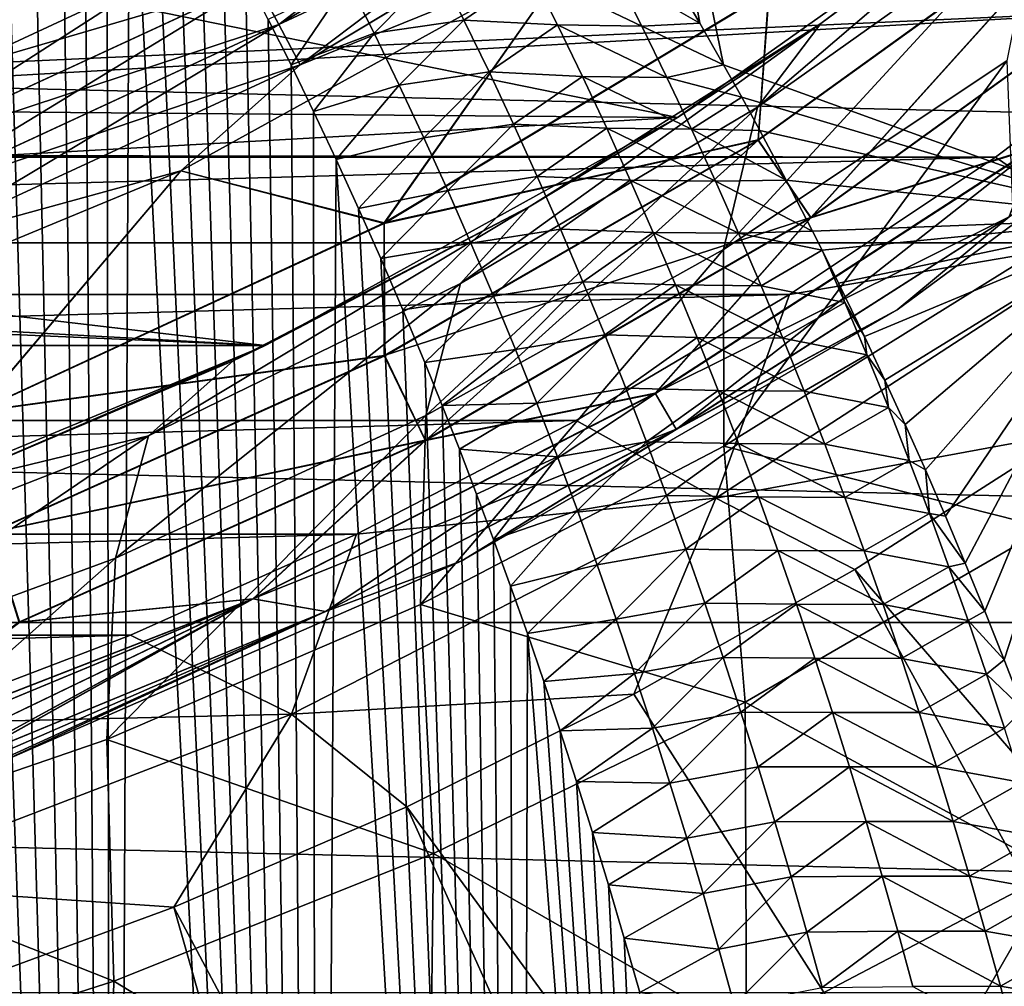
# Model space of a CAD drawing. Header units: metres. Extents: x -109 to 109, y -315 to 32.
# Tile 339 of 384: x 82.13 to 85.65, y -15.8 to -12.35. Entities that reach past the tile are written whole.
import ezdxf

# ---------------------------------------------------------------- set-up
doc = ezdxf.new("R2010")
doc.units = ezdxf.units.M
doc.layers.add('solid_K244242000C74_AAA', color=7, linetype='CONTINUOUS')

msp = doc.modelspace()

# ---------------------------------------------------------------- linework, layer by layer
at = {"layer": 'solid_K244242000C74_AAA'}
for points in [[(86.159142, -13.059424, 53.583256), (85.919197, -10.604693, 47.0387), (84.118538, -9.932871, 47.509117)], [(84.64444, -12.511945, 53.950047), (86.159142, -13.059424, 53.583256), (84.118538, -9.932871, 47.509117)], [(84.559769, -12.363712, 53.666416), (84.64444, -12.511945, 53.950047), (84.118538, -9.932871, 47.509117)], [(84.47464, -12.218494, 53.387901), (84.559769, -12.363712, 53.666416), (84.118538, -9.932871, 47.509117)], [(81.726303, -25.025198, 72.323257), (82.462288, -24.702486, 72.268303), (81.829086, -10.397552, 49.856537)], [(82.462288, -24.702486, 72.268303), (81.941139, -10.552085, 50.159004), (81.829086, -10.397552, 49.856537)], [(82.462288, -24.702486, 72.268303), (82.053001, -10.71197, 50.471073), (81.941139, -10.552085, 50.159004)], [(82.462288, -24.702486, 72.268303), (82.164726, -10.876946, 50.792385), (82.053001, -10.71197, 50.471073)], [(82.462288, -24.702486, 72.268303), (82.276291, -11.047053, 51.122986), (82.164726, -10.876946, 50.792385)], [(82.462288, -24.702486, 72.268303), (82.359779, -11.178288, 51.37743), (82.276291, -11.047053, 51.122986)], [(82.462288, -24.702486, 72.268303), (82.443062, -11.312881, 51.637753), (82.359779, -11.178288, 51.37743)], [(82.462288, -24.702486, 72.268303), (82.526131, -11.450831, 51.903946), (82.443062, -11.312881, 51.637753)], [(82.462288, -24.702486, 72.268303), (83.19355, -24.333359, 72.204231), (82.526131, -11.450831, 51.903946)], [(83.19355, -24.333359, 72.204231), (82.60907, -11.591851, 52.175621), (82.526131, -11.450831, 51.903946)], [(82.97596, -12.214954, -47.983723), (84.258667, -11.443175, -47.983723), (83.057472, -12.368704, -47.935352)], [(84.258667, -11.443175, -47.983723), (84.356323, -11.587211, -47.935352), (83.057472, -12.368704, -47.935352)], [(83.19355, -24.333359, 72.204231), (82.691811, -11.736156, 52.453064), (82.60907, -11.591851, 52.175621)], [(83.057312, -12.368405, -30.064522), (84.356133, -11.58693, -30.064522), (82.975792, -12.214641, -30.016214)], [(84.447334, -11.721437, -30.143347), (84.356133, -11.58693, -30.064522), (83.057312, -12.368405, -30.064522)], [(83.057472, -12.368704, -47.935352), (84.356323, -11.587211, -47.935352), (83.133575, -12.512258, -47.856464)], [(84.356323, -11.587211, -47.935352), (84.447502, -11.721694, -47.856464), (83.133575, -12.512258, -47.856464)], [(84.765251, -12.662871, -9.082173), (84.991219, -12.365242, -11.722166), (86.007179, -11.602308, -10.998923)], [(84.765251, -12.662871, -9.082173), (86.007179, -11.602308, -10.998923), (85.764557, -11.95338, -8.363598)], [(86.007179, -11.602308, -10.998923), (84.991219, -12.365242, -11.722166), (85.852501, -11.727337, -27.5)], [(81.736443, -12.13923, -27.5), (85.852501, -11.727337, -27.5), (84.480644, -12.700734, -27.5)], [(83.13343, -12.511984, -30.143347), (84.447334, -11.721437, -30.143347), (83.057312, -12.368405, -30.064522)], [(84.111885, -12.114244, -30.25), (84.447334, -11.721437, -30.143347), (83.13343, -12.511984, -30.143347)], [(83.133575, -12.512258, -47.856464), (84.447502, -11.721694, -47.856464), (84.111885, -12.114244, -47.75)], [(84.991219, -12.365242, -11.722166), (84.480644, -12.700734, -27.5), (85.852501, -11.727337, -27.5)], [(47.117771, -11.762788, -83.82), (105.882225, -11.762788, -83.82), (105.289085, -13.147866, -83.82)], [(47.117771, -11.762788, -83.82), (105.289085, -13.147866, -83.82), (47.710915, -13.147866, -83.82)], [(83.19355, -24.333359, 72.204231), (82.774277, -11.883986, 52.736595), (82.691811, -11.736156, 52.453064)], [(83.19355, -24.333359, 72.204231), (82.8564, -12.03558, 53.026524), (82.774277, -11.883986, 52.736595)], [(84.806961, -12.251853, -47.246708), (86.015648, -11.881558, -46.678066), (84.767654, -12.781425, -46.678066)], [(84.95623, -13.058961, -46.055901), (84.767654, -12.781425, -46.678066), (86.015648, -11.881558, -46.678066)], [(84.767815, -12.779519, -31.31955), (86.017433, -11.878189, -31.31955), (84.805931, -12.250334, -30.751143)], [(84.956238, -13.057567, -31.941523), (86.017433, -11.878189, -31.31955), (84.767815, -12.779519, -31.31955)], [(84.95623, -13.058961, -46.055901), (86.015648, -11.881558, -46.678066), (86.243111, -12.12914, -46.055901)], [(86.244179, -12.126789, -31.941523), (86.017433, -11.878189, -31.31955), (84.956238, -13.057567, -31.941523)], [(85.764557, -11.95338, -8.363598), (85.65583, -12.497604, -5.756857), (84.644783, -13.170914, -6.476429)], [(84.765251, -12.662871, -9.082173), (85.764557, -11.95338, -8.363598), (84.644783, -13.170914, -6.476429)], [(83.19355, -24.333359, 72.204231), (82.938171, -12.190987, 53.322914), (82.8564, -12.03558, 53.026524)], [(82.707657, -12.890332, -47.75), (84.111885, -12.114244, -47.75), (83.433609, -13.078173, -47.246708)], [(83.133575, -12.512258, -47.856464), (84.111885, -12.114244, -47.75), (82.707657, -12.890332, -47.75)], [(82.707657, -12.890332, -30.25), (84.111885, -12.114244, -30.25), (83.13343, -12.511984, -30.143347)], [(83.432747, -13.07655, -30.751143), (84.111885, -12.114244, -30.25), (82.707657, -12.890332, -30.25)], [(84.805931, -12.250334, -30.751143), (84.111885, -12.114244, -30.25), (83.432747, -13.07655, -30.751143)], [(84.111885, -12.114244, -47.75), (84.806961, -12.251853, -47.246708), (83.433609, -13.078173, -47.246708)], [(80.291229, -12.665177, -27.5), (81.736443, -12.13923, -27.5), (84.480644, -12.700734, -27.5)], [(81.736267, -12.139297, -30), (80.291504, -12.665147, -30), (82.625389, -12.193693, -30)], [(84.95623, -13.058961, -46.055901), (86.243111, -12.12914, -46.055901), (85.753693, -12.809241, -45.392651)], [(86.244179, -12.126789, -31.941523), (84.956238, -13.057567, -31.941523), (85.754227, -12.807887, -32.604633)], [(83.19355, -24.333359, 72.204231), (83.019707, -12.349838, 53.625278), (82.938171, -12.190987, 53.322914)], [(83.625496, -12.167584, 53.579319), (83.304222, -12.21341, 53.568275), (83.397095, -12.398945, 53.924007)], [(83.717957, -12.352227, 53.936779), (83.625496, -12.167584, 53.579319), (83.397095, -12.398945, 53.924007)], [(83.959763, -12.185793, 53.605553), (83.625496, -12.167584, 53.579319), (83.717957, -12.352227, 53.936779)], [(84.05159, -12.369191, 53.963886), (83.959763, -12.185793, 53.605553), (83.717957, -12.352227, 53.936779)], [(84.352501, -12.373743, 53.856804), (83.959763, -12.185793, 53.605553), (84.05159, -12.369191, 53.963886)], [(84.352501, -12.373743, 53.856804), (84.259682, -12.190763, 53.495632), (83.959763, -12.185793, 53.605553)], [(84.259682, -12.190763, 53.495632), (84.559769, -12.363712, 53.666416), (84.47464, -12.218494, 53.387901)], [(84.352501, -12.373743, 53.856804), (84.559769, -12.363712, 53.666416), (84.259682, -12.190763, 53.495632)], [(82.625389, -12.193693, -48), (81.905838, -12.529281, -48), (70.374611, -12.193693, -48)], [(80.291504, -12.665147, -30), (81.905838, -12.529281, -30), (82.625389, -12.193693, -30)], [(81.617195, -12.843194, -30.016214), (82.975792, -12.214641, -30.016214), (81.905838, -12.529281, -30)], [(83.057312, -12.368405, -30.064522), (82.975792, -12.214641, -30.016214), (81.617195, -12.843194, -30.016214)], [(81.617325, -12.843524, -47.983723), (81.905838, -12.529281, -48), (82.625389, -12.193693, -48)], [(81.617325, -12.843524, -47.983723), (82.625389, -12.193693, -48), (82.97596, -12.214954, -47.983723)], [(81.617325, -12.843524, -47.983723), (82.97596, -12.214954, -47.983723), (81.68174, -13.005185, -47.935352)], [(82.97596, -12.214954, -47.983723), (83.057472, -12.368704, -47.935352), (81.68174, -13.005185, -47.935352)], [(82.975792, -12.214641, -30.016214), (82.625389, -12.193693, -30), (81.905838, -12.529281, -30)], [(83.304222, -12.21341, 53.568275), (83.019707, -12.349838, 53.625278), (83.100922, -12.512368, 53.933914)], [(83.397095, -12.398945, 53.924007), (83.304222, -12.21341, 53.568275), (83.100922, -12.512368, 53.933914)], [(84.767815, -12.779519, -31.31955), (84.805931, -12.250334, -30.751143), (83.432747, -13.07655, -30.751143)], [(83.433609, -13.078173, -47.246708), (84.806961, -12.251853, -47.246708), (84.767654, -12.781425, -46.678066)], [(77.247017, -12.828264, -73.120003), (85.614479, -12.841818, -73.120003), (86.320465, -12.310368, -73.120003)], [(78.731239, -12.654784, -73.120003), (77.247017, -12.828264, -73.120003), (86.320465, -12.310368, -73.120003)], [(80.185463, -12.310127, -73.120003), (78.731239, -12.654784, -73.120003), (86.320465, -12.310368, -73.120003)], [(85.663925, -13.055347, -44.701569), (86.706497, -12.321825, -44), (85.263802, -13.3864, -44)], [(85.263802, -13.3864, -34), (85.263802, -13.3864, -44), (86.706497, -12.321825, -44)], [(85.263802, -13.3864, -34), (86.706497, -12.321825, -44), (86.706497, -12.321825, -34)], [(85.664101, -13.054739, -33.295631), (85.263802, -13.3864, -34), (86.706497, -12.321825, -34)], [(86.041992, -13.133426, -73.162537), (86.320465, -12.310368, -73.120003), (85.614479, -12.841818, -73.120003)], [(81.681618, -13.004871, -30.064522), (83.057312, -12.368405, -30.064522), (81.617195, -12.843194, -30.016214)], [(83.13343, -12.511984, -30.143347), (83.057312, -12.368405, -30.064522), (81.681618, -13.004871, -30.064522)], [(83.19355, -24.333359, 72.204231), (83.100922, -12.512368, 53.933914), (83.019707, -12.349838, 53.625278)], [(83.717957, -12.352227, 53.936779), (83.397095, -12.398945, 53.924007), (83.487343, -12.585277, 54.28006)], [(83.807793, -12.53767, 54.294472), (83.717957, -12.352227, 53.936779), (83.487343, -12.585277, 54.28006)], [(83.705849, -13.292449, -9.723192), (83.950256, -13.018973, -12.342154), (84.991219, -12.365242, -11.722166)], [(83.705849, -13.292449, -9.723192), (84.991219, -12.365242, -11.722166), (84.765251, -12.662871, -9.082173)], [(84.05159, -12.369191, 53.963886), (83.717957, -12.352227, 53.936779), (83.807793, -12.53767, 54.294472)], [(84.991219, -12.365242, -11.722166), (83.950256, -13.018973, -12.342154), (84.480644, -12.700734, -27.5)], [(84.352501, -12.373743, 53.856804), (84.64444, -12.511945, 53.950047), (84.559769, -12.363712, 53.666416)], [(81.68174, -13.005185, -47.935352), (83.057472, -12.368704, -47.935352), (81.741882, -13.156126, -47.856464)], [(83.057472, -12.368704, -47.935352), (83.133575, -12.512258, -47.856464), (81.741882, -13.156126, -47.856464)], [(83.397095, -12.398945, 53.924007), (83.100922, -12.512368, 53.933914), (83.181717, -12.67886, 54.249184)], [(83.487343, -12.585277, 54.28006), (83.397095, -12.398945, 53.924007), (83.181717, -12.67886, 54.249184)], [(84.140793, -12.553391, 54.322372), (84.05159, -12.369191, 53.963886), (83.807793, -12.53767, 54.294472)], [(84.44265, -12.557535, 54.218067), (84.05159, -12.369191, 53.963886), (84.140793, -12.553391, 54.322372)], [(84.44265, -12.557535, 54.218067), (84.352501, -12.373743, 53.856804), (84.05159, -12.369191, 53.963886)], [(84.44265, -12.557535, 54.218067), (84.64444, -12.511945, 53.950047), (84.352501, -12.373743, 53.856804)], [(84.644783, -13.170914, -6.476429), (85.65583, -12.497604, -5.756857), (84.645248, -13.873566, -3.921246)], [(85.65583, -12.497604, -5.756857), (85.683403, -13.226967, -3.203472), (84.645248, -13.873566, -3.921246)], [(81.741768, -13.155839, -30.143347), (83.13343, -12.511984, -30.143347), (81.681618, -13.004871, -30.064522)], [(82.707657, -12.890332, -30.25), (83.13343, -12.511984, -30.143347), (81.741768, -13.155839, -30.143347)], [(81.741882, -13.156126, -47.856464), (83.133575, -12.512258, -47.856464), (82.707657, -12.890332, -47.75)], [(83.19355, -24.333359, 72.204231), (83.181717, -12.67886, 54.249184), (83.100922, -12.512368, 53.933914)], [(83.807793, -12.53767, 54.294472), (83.487343, -12.585277, 54.28006), (83.575058, -12.772397, 54.636398)], [(83.895088, -12.723905, 54.652374), (83.807793, -12.53767, 54.294472), (83.575058, -12.772397, 54.636398)], [(84.140793, -12.553391, 54.322372), (83.807793, -12.53767, 54.294472), (83.895088, -12.723905, 54.652374)], [(84.44265, -12.557535, 54.218067), (84.709251, -12.628136, 54.171921), (84.64444, -12.511945, 53.950047)], [(84.709251, -12.628136, 54.171921), (86.159142, -13.059424, 53.583256), (84.64444, -12.511945, 53.950047)], [(84.22747, -12.738381, 54.680988), (84.140793, -12.553391, 54.322372), (83.895088, -12.723905, 54.652374)], [(84.530212, -12.742133, 54.579395), (84.140793, -12.553391, 54.322372), (84.22747, -12.738381, 54.680988)], [(84.530212, -12.742133, 54.579395), (84.44265, -12.557535, 54.218067), (84.140793, -12.553391, 54.322372)], [(84.530212, -12.742133, 54.579395), (84.709251, -12.628136, 54.171921), (84.44265, -12.557535, 54.218067)], [(83.487343, -12.585277, 54.28006), (83.181717, -12.67886, 54.249184), (83.262009, -12.849599, 54.571438)], [(83.575058, -12.772397, 54.636398), (83.487343, -12.585277, 54.28006), (83.262009, -12.849599, 54.571438)], [(84.530212, -12.742133, 54.579395), (84.77375, -12.746245, 54.397079), (84.709251, -12.628136, 54.171921)], [(84.709251, -12.628136, 54.171921), (84.77375, -12.746245, 54.397079), (86.159142, -13.059424, 53.583256)], [(78.79586, -13.019633, -27.5), (80.291229, -12.665177, -27.5), (84.480644, -12.700734, -27.5)], [(83.19355, -24.333359, 72.204231), (83.262009, -12.849599, 54.571438), (83.181717, -12.67886, 54.249184)], [(84.765251, -12.662871, -9.082173), (84.644783, -13.170914, -6.476429), (83.582138, -13.76423, -7.117917)], [(83.705849, -13.292449, -9.723192), (84.765251, -12.662871, -9.082173), (83.582138, -13.76423, -7.117917)], [(78.79586, -13.019633, -27.5), (84.480644, -12.700734, -27.5), (83.008316, -13.514469, -27.5)], [(83.950256, -13.018973, -12.342154), (83.008316, -13.514469, -27.5), (84.480644, -12.700734, -27.5)], [(83.895088, -12.723905, 54.652374), (83.575058, -12.772397, 54.636398), (83.660316, -12.960294, 54.992992)], [(83.979912, -12.910922, 55.010448), (83.895088, -12.723905, 54.652374), (83.660316, -12.960294, 54.992992)], [(84.22747, -12.738381, 54.680988), (83.895088, -12.723905, 54.652374), (83.979912, -12.910922, 55.010448)], [(84.311684, -12.924158, 55.039703), (84.22747, -12.738381, 54.680988), (83.979912, -12.910922, 55.010448)], [(84.61528, -12.92753, 54.940765), (84.22747, -12.738381, 54.680988), (84.311684, -12.924158, 55.039703)], [(84.61528, -12.92753, 54.940765), (84.530212, -12.742133, 54.579395), (84.22747, -12.738381, 54.680988)], [(84.530212, -12.742133, 54.579395), (84.868248, -12.924038, 54.735321), (84.77375, -12.746245, 54.397079)], [(84.61528, -12.92753, 54.940765), (84.868248, -12.924038, 54.735321), (84.530212, -12.742133, 54.579395)], [(84.77375, -12.746245, 54.397079), (84.868248, -12.924038, 54.735321), (86.159142, -13.059424, 53.583256)], [(83.575058, -12.772397, 54.636398), (83.262009, -12.849599, 54.571438), (83.341751, -13.024694, 54.900822)], [(83.660316, -12.960294, 54.992992), (83.575058, -12.772397, 54.636398), (83.341751, -13.024694, 54.900822)], [(83.433479, -13.549898, -31.31955), (84.767815, -12.779519, -31.31955), (83.432747, -13.07655, -30.751143)], [(84.956238, -13.057567, -31.941523), (84.767815, -12.779519, -31.31955), (83.433479, -13.549898, -31.31955)], [(83.433609, -13.078173, -47.246708), (84.767654, -12.781425, -46.678066), (83.435204, -13.550715, -46.678066)], [(83.581284, -13.852786, -46.055901), (83.435204, -13.550715, -46.678066), (84.767654, -12.781425, -46.678066)], [(83.581284, -13.852786, -46.055901), (84.767654, -12.781425, -46.678066), (84.95623, -13.058961, -46.055901)], [(85.754227, -12.807887, -32.604633), (84.400673, -13.68437, -32.604633), (85.664101, -13.054739, -33.295631)], [(84.956238, -13.057567, -31.941523), (84.400673, -13.68437, -32.604633), (85.754227, -12.807887, -32.604633)], [(84.40107, -13.685053, -45.392651), (85.753693, -12.809241, -45.392651), (84.475266, -13.813569, -44.701569)], [(84.95623, -13.058961, -46.055901), (85.753693, -12.809241, -45.392651), (84.40107, -13.685053, -45.392651)], [(85.753693, -12.809241, -45.392651), (85.663925, -13.055347, -44.701569), (84.475266, -13.813569, -44.701569)], [(77.247017, -12.828264, -73.120003), (67.385445, -12.841762, -73.120003), (85.614479, -12.841818, -73.120003)], [(67.385445, -12.841762, -73.120003), (68.119759, -13.332586, -73.120003), (85.614479, -12.841818, -73.120003)], [(68.119759, -13.332586, -73.120003), (84.880157, -13.332638, -73.120003), (85.614479, -12.841818, -73.120003)], [(83.19355, -24.333359, 72.204231), (83.918694, -23.917194, 72.130882), (83.262009, -12.849599, 54.571438)], [(83.918694, -23.917194, 72.130882), (83.341751, -13.024694, 54.900822), (83.262009, -12.849599, 54.571438)], [(86.041992, -13.133426, -73.162537), (85.614479, -12.841818, -73.120003), (84.880157, -13.332638, -73.120003)], [(81.225365, -13.504317, -47.75), (82.707657, -12.890332, -47.75), (81.978966, -13.751163, -47.246708)], [(81.741882, -13.156126, -47.856464), (82.707657, -12.890332, -47.75), (81.225365, -13.504317, -47.75)], [(81.225365, -13.504317, -30.25), (82.707657, -12.890332, -30.25), (81.741768, -13.155839, -30.143347)], [(81.978287, -13.749457, -30.751143), (82.707657, -12.890332, -30.25), (81.225365, -13.504317, -30.25)], [(83.432747, -13.07655, -30.751143), (82.707657, -12.890332, -30.25), (81.978287, -13.749457, -30.751143)], [(82.707657, -12.890332, -47.75), (83.433609, -13.078173, -47.246708), (81.978966, -13.751163, -47.246708)], [(83.979912, -12.910922, 55.010448), (83.660316, -12.960294, 54.992992), (83.743179, -13.148958, 55.349796)], [(84.062355, -13.098714, 55.368668), (83.979912, -12.910922, 55.010448), (83.743179, -13.148958, 55.349796)], [(84.311684, -12.924158, 55.039703), (83.979912, -12.910922, 55.010448), (84.062355, -13.098714, 55.368668)], [(84.393532, -13.110712, 55.398491), (84.311684, -12.924158, 55.039703), (84.062355, -13.098714, 55.368668)], [(84.697937, -13.113721, 55.302151), (84.311684, -12.924158, 55.039703), (84.393532, -13.110712, 55.398491)], [(84.697937, -13.113721, 55.302151), (84.61528, -12.92753, 54.940765), (84.311684, -12.924158, 55.039703)], [(84.61528, -12.92753, 54.940765), (84.962036, -13.10594, 55.080269), (84.868248, -12.924038, 54.735321)], [(84.697937, -13.113721, 55.302151), (84.962036, -13.10594, 55.080269), (84.61528, -12.92753, 54.940765)], [(84.868248, -12.924038, 54.735321), (84.962036, -13.10594, 55.080269), (86.159142, -13.059424, 53.583256)], [(83.660316, -12.960294, 54.992992), (83.341751, -13.024694, 54.900822), (83.42112, -13.203691, 55.236744)], [(83.743179, -13.148958, 55.349796), (83.660316, -12.960294, 54.992992), (83.42112, -13.203691, 55.236744)], [(77.267982, -13.198163, -27.5), (78.79586, -13.019633, -27.5), (83.008316, -13.514469, -27.5)], [(82.592628, -13.836432, -10.279749), (82.893967, -13.568979, -12.863359), (83.950256, -13.018973, -12.342154)], [(82.592628, -13.836432, -10.279749), (83.950256, -13.018973, -12.342154), (83.705849, -13.292449, -9.723192)], [(83.950256, -13.018973, -12.342154), (82.893967, -13.568979, -12.863359), (83.008316, -13.514469, -27.5)], [(83.918694, -23.917194, 72.130882), (83.42112, -13.203691, 55.236744), (83.341751, -13.024694, 54.900822)], [(84.956238, -13.057567, -31.941523), (83.433479, -13.549898, -31.31955), (83.58007, -13.8521, -31.941523)], [(84.956238, -13.057567, -31.941523), (83.58007, -13.8521, -31.941523), (84.400673, -13.68437, -32.604633)], [(83.581284, -13.852786, -46.055901), (84.95623, -13.058961, -46.055901), (84.40107, -13.685053, -45.392651)], [(84.400673, -13.68437, -32.604633), (84.475067, -13.813225, -33.295631), (85.664101, -13.054739, -33.295631)], [(85.664101, -13.054739, -33.295631), (84.475067, -13.813225, -33.295631), (85.263802, -13.3864, -34)], [(84.475266, -13.813569, -44.701569), (85.663925, -13.055347, -44.701569), (85.263802, -13.3864, -44)], [(84.962036, -13.10594, 55.080269), (84.996437, -13.174034, 55.209084), (86.159142, -13.059424, 53.583256)], [(84.996437, -13.174034, 55.209084), (85.055092, -13.291956, 55.431774), (86.159142, -13.059424, 53.583256)], [(85.055092, -13.291956, 55.431774), (85.147339, -13.482308, 55.790264), (86.159142, -13.059424, 53.583256)], [(85.147339, -13.482308, 55.790264), (85.220505, -13.637865, 56.082367), (86.159142, -13.059424, 53.583256)], [(85.220505, -13.637865, 56.082367), (85.293068, -13.796462, 56.379421), (86.159142, -13.059424, 53.583256)], [(85.293068, -13.796462, 56.379421), (85.364998, -13.95822, 56.681637), (86.159142, -13.059424, 53.583256)], [(85.364998, -13.95822, 56.681637), (85.436249, -14.123169, 56.988991), (86.159142, -13.059424, 53.583256)], [(85.436249, -14.123169, 56.988991), (85.506866, -14.291088, 57.300823), (86.159142, -13.059424, 53.583256)], [(85.506866, -14.291088, 57.300823), (85.576813, -14.462082, 57.617306), (86.159142, -13.059424, 53.583256)], [(85.576813, -14.462082, 57.617306), (85.646027, -14.636295, 57.938702), (86.159142, -13.059424, 53.583256)], [(85.646027, -14.636295, 57.938702), (85.71447, -14.813872, 58.265259), (86.159142, -13.059424, 53.583256)], [(83.433479, -13.549898, -31.31955), (83.432747, -13.07655, -30.751143), (81.978287, -13.749457, -30.751143)], [(81.978966, -13.751163, -47.246708), (83.433609, -13.078173, -47.246708), (83.435204, -13.550715, -46.678066)], [(84.062355, -13.098714, 55.368668), (83.743179, -13.148958, 55.349796), (83.823723, -13.338382, 55.706783)], [(84.142479, -13.287272, 55.727001), (84.062355, -13.098714, 55.368668), (83.823723, -13.338382, 55.706783)], [(84.393532, -13.110712, 55.398491), (84.062355, -13.098714, 55.368668), (84.142479, -13.287272, 55.727001)], [(84.697937, -13.113721, 55.302151), (84.996437, -13.174034, 55.209084), (84.962036, -13.10594, 55.080269)], [(84.473076, -13.298037, 55.757328), (84.393532, -13.110712, 55.398491), (84.142479, -13.287272, 55.727001)], [(84.778236, -13.300698, 55.663536), (84.393532, -13.110712, 55.398491), (84.473076, -13.298037, 55.757328)], [(84.778236, -13.300698, 55.663536), (84.697937, -13.113721, 55.302151), (84.393532, -13.110712, 55.398491)], [(84.616905, -14.058889, -73.162537), (85.874756, -13.826761, -73.288864), (86.041992, -13.133426, -73.162537)], [(84.616905, -14.058889, -73.162537), (86.041992, -13.133426, -73.162537), (84.880157, -13.332638, -73.120003)], [(84.778236, -13.300698, 55.663536), (84.996437, -13.174034, 55.209084), (84.697937, -13.113721, 55.302151)], [(47.710915, -13.147866, -83.82), (105.289085, -13.147866, -83.82), (104.631042, -14.502484, -83.82)], [(47.710915, -13.147866, -83.82), (104.631042, -14.502484, -83.82), (48.368961, -14.502484, -83.82)], [(83.743179, -13.148958, 55.349796), (83.42112, -13.203691, 55.236744), (83.500015, -13.38683, 55.579498)], [(83.823723, -13.338382, 55.706783), (83.743179, -13.148958, 55.349796), (83.500015, -13.38683, 55.579498)], [(84.644783, -13.170914, -6.476429), (84.645248, -13.873566, -3.921246), (83.563309, -14.438904, -4.560617)], [(83.582138, -13.76423, -7.117917), (84.644783, -13.170914, -6.476429), (83.563309, -14.438904, -4.560617)], [(85.077682, -13.360837, 55.573071), (84.996437, -13.174034, 55.209084), (84.778236, -13.300698, 55.663536)], [(85.077682, -13.360837, 55.573071), (85.055092, -13.291956, 55.431774), (84.996437, -13.174034, 55.209084)], [(75.732018, -13.198163, -27.5), (83.008316, -13.514469, -27.5), (69.991684, -13.514469, -27.5)], [(75.732018, -13.198163, -27.5), (77.267982, -13.198163, -27.5), (83.008316, -13.514469, -27.5)], [(83.918694, -23.917194, 72.130882), (83.500015, -13.38683, 55.579498), (83.42112, -13.203691, 55.236744)], [(84.645248, -13.873566, -3.921246), (85.683403, -13.226967, -3.203472), (85.796577, -14.164753, -0.758909)], [(83.705849, -13.292449, -9.723192), (83.582138, -13.76423, -7.117917), (82.474022, -14.273588, -7.674573)], [(82.592628, -13.836432, -10.279749), (83.705849, -13.292449, -9.723192), (82.474022, -14.273588, -7.674573)], [(84.142479, -13.287272, 55.727001), (83.823723, -13.338382, 55.706783), (83.902008, -13.528559, 56.063927)], [(84.220337, -13.476593, 56.085426), (84.142479, -13.287272, 55.727001), (83.902008, -13.528559, 56.063927)], [(84.473076, -13.298037, 55.757328), (84.142479, -13.287272, 55.727001), (84.220337, -13.476593, 56.085426)], [(84.550362, -13.486131, 56.116199), (84.473076, -13.298037, 55.757328), (84.220337, -13.476593, 56.085426)], [(84.856255, -13.48846, 56.024899), (84.473076, -13.298037, 55.757328), (84.550362, -13.486131, 56.116199)], [(84.856255, -13.48846, 56.024899), (84.778236, -13.300698, 55.663536), (84.473076, -13.298037, 55.757328)], [(85.077682, -13.360837, 55.573071), (84.778236, -13.300698, 55.663536), (84.856255, -13.48846, 56.024899)], [(85.077682, -13.360837, 55.573071), (85.147339, -13.482308, 55.790264), (85.055092, -13.291956, 55.431774)], [(68.119759, -13.332586, -73.120003), (68.880981, -13.781766, -73.120003), (84.880157, -13.332638, -73.120003)], [(68.880981, -13.781766, -73.120003), (84.118935, -13.781814, -73.120003), (84.880157, -13.332638, -73.120003)], [(83.823723, -13.338382, 55.706783), (83.500015, -13.38683, 55.579498), (83.578316, -13.574454, 55.929497)], [(83.902008, -13.528559, 56.063927), (83.823723, -13.338382, 55.706783), (83.578316, -13.574454, 55.929497)], [(84.616905, -14.058889, -73.162537), (84.880157, -13.332638, -73.120003), (84.118935, -13.781814, -73.120003)], [(83.918694, -23.917194, 72.130882), (83.578316, -13.574454, 55.929497), (83.500015, -13.38683, 55.579498)], [(84.475266, -13.813569, -44.701569), (85.263802, -13.3864, -44), (83.71106, -14.282878, -44)], [(83.71106, -14.282878, -34), (83.71106, -14.282878, -44), (85.263802, -13.3864, -44)], [(83.71106, -14.282878, -34), (85.263802, -13.3864, -44), (85.263802, -13.3864, -34)], [(84.475067, -13.813225, -33.295631), (83.71106, -14.282878, -34), (85.263802, -13.3864, -34)], [(85.156349, -13.548005, 55.936214), (85.077682, -13.360837, 55.573071), (84.856255, -13.48846, 56.024899)], [(85.156349, -13.548005, 55.936214), (85.147339, -13.482308, 55.790264), (85.077682, -13.360837, 55.573071)], [(84.220337, -13.476593, 56.085426), (83.902008, -13.528559, 56.063927), (83.978088, -13.719485, 56.421204)], [(84.29599, -13.666672, 56.443924), (84.220337, -13.476593, 56.085426), (83.978088, -13.719485, 56.421204)], [(84.550362, -13.486131, 56.116199), (84.220337, -13.476593, 56.085426), (84.29599, -13.666672, 56.443924)], [(84.62545, -13.674989, 56.475079), (84.550362, -13.486131, 56.116199), (84.29599, -13.666672, 56.443924)], [(84.93203, -13.677003, 56.386227), (84.550362, -13.486131, 56.116199), (84.62545, -13.674989, 56.475079)], [(84.93203, -13.677003, 56.386227), (84.856255, -13.48846, 56.024899), (84.550362, -13.486131, 56.116199)], [(85.156349, -13.548005, 55.936214), (84.856255, -13.48846, 56.024899), (84.93203, -13.677003, 56.386227)], [(85.156349, -13.548005, 55.936214), (85.220505, -13.637865, 56.082367), (85.147339, -13.482308, 55.790264)], [(69.991684, -13.514469, -27.5), (83.008316, -13.514469, -27.5), (81.454094, -14.158248, -27.5)], [(81.829819, -14.021165, -13.29202), (81.454094, -14.158248, -27.5), (83.008316, -13.514469, -27.5)], [(82.893967, -13.568979, -12.863359), (81.829819, -14.021165, -13.29202), (83.008316, -13.514469, -27.5)], [(82.028091, -14.181433, -31.31955), (83.433479, -13.549898, -31.31955), (81.978287, -13.749457, -30.751143)], [(81.978966, -13.751163, -47.246708), (83.435204, -13.550715, -46.678066), (82.031906, -14.181572, -46.678066)], [(83.58007, -13.8521, -31.941523), (83.433479, -13.549898, -31.31955), (82.028091, -14.181433, -31.31955)], [(83.581284, -13.852786, -46.055901), (82.031906, -14.181572, -46.678066), (83.435204, -13.550715, -46.678066)], [(83.902008, -13.528559, 56.063927), (83.578316, -13.574454, 55.929497), (83.640434, -13.72801, 56.214989)], [(83.978088, -13.719485, 56.421204), (83.902008, -13.528559, 56.063927), (83.640434, -13.72801, 56.214989)], [(85.232758, -13.735969, 56.299274), (85.156349, -13.548005, 55.936214), (84.93203, -13.677003, 56.386227)], [(85.232758, -13.735969, 56.299274), (85.220505, -13.637865, 56.082367), (85.156349, -13.548005, 55.936214)], [(82.592628, -13.836432, -10.279749), (81.829819, -14.021165, -13.29202), (82.893967, -13.568979, -12.863359)], [(83.918694, -23.917194, 72.130882), (83.640434, -13.72801, 56.214989), (83.578316, -13.574454, 55.929497)], [(84.29599, -13.666672, 56.443924), (83.978088, -13.719485, 56.421204), (84.05201, -13.911154, 56.778584)], [(84.369492, -13.857504, 56.802467), (84.29599, -13.666672, 56.443924), (84.05201, -13.911154, 56.778584)], [(84.62545, -13.674989, 56.475079), (84.29599, -13.666672, 56.443924), (84.369492, -13.857504, 56.802467)], [(85.232758, -13.735969, 56.299274), (85.293068, -13.796462, 56.379421), (85.220505, -13.637865, 56.082367)], [(84.400673, -13.68437, -32.604633), (82.964844, -14.418338, -32.604633), (84.475067, -13.813225, -33.295631)], [(83.58007, -13.8521, -31.941523), (82.964844, -14.418338, -32.604633), (84.400673, -13.68437, -32.604633)], [(82.966278, -14.418556, -45.392651), (84.40107, -13.685053, -45.392651), (83.224304, -14.463863, -44.701569)], [(83.581284, -13.852786, -46.055901), (84.40107, -13.685053, -45.392651), (82.966278, -14.418556, -45.392651)], [(84.40107, -13.685053, -45.392651), (84.475266, -13.813569, -44.701569), (83.224304, -14.463863, -44.701569)], [(84.698395, -13.864607, 56.833954), (84.62545, -13.674989, 56.475079), (84.369492, -13.857504, 56.802467)], [(85.005638, -13.866324, 56.747501), (84.62545, -13.674989, 56.475079), (84.698395, -13.864607, 56.833954)], [(85.005638, -13.866324, 56.747501), (84.93203, -13.677003, 56.386227), (84.62545, -13.674989, 56.475079)], [(85.232758, -13.735969, 56.299274), (84.93203, -13.677003, 56.386227), (85.005638, -13.866324, 56.747501)], [(83.978088, -13.719485, 56.421204), (83.640434, -13.72801, 56.214989), (83.702019, -13.884823, 56.505577)], [(83.918694, -23.917194, 72.130882), (83.702019, -13.884823, 56.505577), (83.640434, -13.72801, 56.214989)], [(84.05201, -13.911154, 56.778584), (83.978088, -13.719485, 56.421204), (83.702019, -13.884823, 56.505577)], [(85.306961, -13.924726, 56.662239), (85.232758, -13.735969, 56.299274), (85.005638, -13.866324, 56.747501)], [(85.306961, -13.924726, 56.662239), (85.293068, -13.796462, 56.379421), (85.232758, -13.735969, 56.299274)], [(83.582138, -13.76423, -7.117917), (83.563309, -14.438904, -4.560617), (82.443672, -14.920694, -5.115057)], [(82.474022, -14.273588, -7.674573), (83.582138, -13.76423, -7.117917), (82.443672, -14.920694, -5.115057)], [(68.880981, -13.781766, -73.120003), (69.665779, -14.187294, -73.120003), (84.118935, -13.781814, -73.120003)], [(69.665779, -14.187294, -73.120003), (83.334137, -14.187336, -73.120003), (84.118935, -13.781814, -73.120003)], [(84.616905, -14.058889, -73.162537), (84.118935, -13.781814, -73.120003), (83.334137, -14.187336, -73.120003)], [(85.306961, -13.924726, 56.662239), (85.364998, -13.95822, 56.681637), (85.293068, -13.796462, 56.379421)], [(82.592628, -13.836432, -10.279749), (82.474022, -14.273588, -7.674573), (81.327171, -14.695512, -8.140029)], [(81.432861, -14.289605, -10.745358), (82.592628, -13.836432, -10.279749), (81.327171, -14.695512, -8.140029)], [(81.432861, -14.289605, -10.745358), (81.829819, -14.021165, -13.29202), (82.592628, -13.836432, -10.279749)], [(82.964844, -14.418338, -32.604633), (83.223686, -14.463711, -33.295631), (84.475067, -13.813225, -33.295631)], [(84.475067, -13.813225, -33.295631), (83.223686, -14.463711, -33.295631), (83.71106, -14.282878, -34)], [(83.224304, -14.463863, -44.701569), (84.475266, -13.813569, -44.701569), (83.71106, -14.282878, -44)], [(84.616905, -14.058889, -73.162537), (85.112442, -14.314021, -73.288864), (85.874756, -13.826761, -73.288864)], [(94.216187, -24.878862, -78.325066), (85.874756, -13.826761, -73.288864), (85.112442, -14.314021, -73.288864)], [(83.58007, -13.8521, -31.941523), (82.028091, -14.181433, -31.31955), (82.13002, -14.5021, -31.941523)], [(82.132591, -14.50235, -46.055901), (82.031906, -14.181572, -46.678066), (83.581284, -13.852786, -46.055901)], [(83.58007, -13.8521, -31.941523), (82.13002, -14.5021, -31.941523), (82.964844, -14.418338, -32.604633)], [(82.132591, -14.50235, -46.055901), (83.581284, -13.852786, -46.055901), (82.966278, -14.418556, -45.392651)], [(83.563309, -14.438904, -4.560617), (84.645248, -13.873566, -3.921246), (84.721313, -14.787287, -1.464418)], [(84.369492, -13.857504, 56.802467), (84.05201, -13.911154, 56.778584), (84.123825, -14.103561, 57.136044)], [(84.440895, -14.049085, 57.161037), (84.369492, -13.857504, 56.802467), (84.123825, -14.103561, 57.136044)], [(84.698395, -13.864607, 56.833954), (84.369492, -13.857504, 56.802467), (84.440895, -14.049085, 57.161037)], [(84.769257, -14.054981, 57.192799), (84.698395, -13.864607, 56.833954), (84.440895, -14.049085, 57.161037)], [(84.645248, -13.873566, -3.921246), (85.796577, -14.164753, -0.758909), (84.721313, -14.787287, -1.464418)], [(85.077126, -14.05642, 57.1087), (84.698395, -13.864607, 56.833954), (84.769257, -14.054981, 57.192799)], [(85.077126, -14.05642, 57.1087), (85.005638, -13.866324, 56.747501), (84.698395, -13.864607, 56.833954)], [(85.306961, -13.924726, 56.662239), (85.005638, -13.866324, 56.747501), (85.077126, -14.05642, 57.1087)], [(83.918694, -23.917194, 72.130882), (83.763206, -14.04459, 56.800892), (83.702019, -13.884823, 56.505577)], [(84.05201, -13.911154, 56.778584), (83.702019, -13.884823, 56.505577), (83.763206, -14.04459, 56.800892)], [(84.05201, -13.911154, 56.778584), (83.763206, -14.04459, 56.800892), (83.824043, -14.207211, 57.100811)], [(84.123825, -14.103561, 57.136044), (84.05201, -13.911154, 56.778584), (83.824043, -14.207211, 57.100811)], [(85.379021, -14.114271, 57.025089), (85.306961, -13.924726, 56.662239), (85.077126, -14.05642, 57.1087)], [(85.379021, -14.114271, 57.025089), (85.364998, -13.95822, 56.681637), (85.306961, -13.924726, 56.662239)], [(85.379021, -14.114271, 57.025089), (85.436249, -14.123169, 56.988991), (85.364998, -13.95822, 56.681637)], [(83.918694, -23.917194, 72.130882), (83.824043, -14.207211, 57.100811), (83.763206, -14.04459, 56.800892)], [(84.440895, -14.049085, 57.161037), (84.123825, -14.103561, 57.136044), (84.193596, -14.296702, 57.493561)], [(84.510246, -14.24141, 57.519611), (84.440895, -14.049085, 57.161037), (84.193596, -14.296702, 57.493561)], [(84.769257, -14.054981, 57.192799), (84.440895, -14.049085, 57.161037), (84.510246, -14.24141, 57.519611)], [(84.838081, -14.246109, 57.551598), (84.769257, -14.054981, 57.192799), (84.510246, -14.24141, 57.519611)], [(85.146545, -14.247287, 57.46981), (84.769257, -14.054981, 57.192799), (84.838081, -14.246109, 57.551598)], [(85.146545, -14.247287, 57.46981), (85.077126, -14.05642, 57.1087), (84.769257, -14.054981, 57.192799)], [(83.102882, -14.830321, -73.162537), (84.324867, -14.759296, -73.288864), (84.616905, -14.058889, -73.162537)], [(83.102882, -14.830321, -73.162537), (84.616905, -14.058889, -73.162537), (83.334137, -14.187336, -73.120003)], [(84.616905, -14.058889, -73.162537), (84.324867, -14.759296, -73.288864), (85.112442, -14.314021, -73.288864)], [(85.379021, -14.114271, 57.025089), (85.077126, -14.05642, 57.1087), (85.146545, -14.247287, 57.46981)], [(84.123825, -14.103561, 57.136044), (83.824043, -14.207211, 57.100811), (83.884422, -14.372892, 57.405563)], [(84.193596, -14.296702, 57.493561), (84.123825, -14.103561, 57.136044), (83.884422, -14.372892, 57.405563)], [(85.44899, -14.304604, 57.387814), (85.379021, -14.114271, 57.025089), (85.146545, -14.247287, 57.46981)], [(85.379021, -14.114271, 57.025089), (85.506866, -14.291088, 57.300823), (85.436249, -14.123169, 56.988991)], [(85.44899, -14.304604, 57.387814), (85.506866, -14.291088, 57.300823), (85.379021, -14.114271, 57.025089)], [(69.665779, -14.187294, -73.120003), (70.472061, -14.548213, -73.120003), (83.334137, -14.187336, -73.120003)], [(70.472061, -14.548213, -73.120003), (82.527847, -14.54825, -73.120003), (83.334137, -14.187336, -73.120003)], [(83.102882, -14.830321, -73.162537), (83.334137, -14.187336, -73.120003), (82.527847, -14.54825, -73.120003)], [(84.721313, -14.787287, -1.464418), (85.796577, -14.164753, -0.758909), (85.830353, -15.389502, 1.460234)], [(83.918694, -23.917194, 72.130882), (83.884422, -14.372892, 57.405563), (83.824043, -14.207211, 57.100811)], [(84.510246, -14.24141, 57.519611), (84.193596, -14.296702, 57.493561), (84.26136, -14.490572, 57.851109)], [(84.577606, -14.434477, 57.87817), (84.510246, -14.24141, 57.519611), (84.26136, -14.490572, 57.851109)], [(84.838081, -14.246109, 57.551598), (84.510246, -14.24141, 57.519611), (84.577606, -14.434477, 57.87817)], [(84.904922, -14.437986, 57.910332), (84.838081, -14.246109, 57.551598), (84.577606, -14.434477, 57.87817)], [(85.213959, -14.438923, 57.830818), (84.838081, -14.246109, 57.551598), (84.904922, -14.437986, 57.910332)], [(85.213959, -14.438923, 57.830818), (85.146545, -14.247287, 57.46981), (84.838081, -14.246109, 57.551598)], [(85.44899, -14.304604, 57.387814), (85.146545, -14.247287, 57.46981), (85.213959, -14.438923, 57.830818)], [(82.474022, -14.273588, -7.674573), (82.443672, -14.920694, -5.115057), (81.292633, -15.317163, -5.578366)], [(81.327171, -14.695512, -8.140029), (82.474022, -14.273588, -7.674573), (81.292633, -15.317163, -5.578366)], [(83.224304, -14.463863, -44.701569), (83.71106, -14.282878, -44), (82.067764, -15, -44)], [(82.067764, -15, -34), (82.067764, -15, -44), (83.71106, -14.282878, -44)], [(82.067764, -15, -34), (83.71106, -14.282878, -44), (83.71106, -14.282878, -34)], [(83.223686, -14.463711, -33.295631), (82.067764, -15, -34), (83.71106, -14.282878, -34)], [(84.193596, -14.296702, 57.493561), (83.884422, -14.372892, 57.405563), (83.944267, -14.541843, 57.715397)], [(84.26136, -14.490572, 57.851109), (84.193596, -14.296702, 57.493561), (83.944267, -14.541843, 57.715397)], [(85.44899, -14.304604, 57.387814), (85.576813, -14.462082, 57.617306), (85.506866, -14.291088, 57.300823)], [(91.771072, -26.450243, -78.325066), (85.112442, -14.314021, -73.288864), (84.324867, -14.759296, -73.288864)], [(91.771072, -26.450243, -78.325066), (94.216187, -24.878862, -78.325066), (85.112442, -14.314021, -73.288864)], [(85.516922, -14.495721, 57.750393), (85.44899, -14.304604, 57.387814), (85.213959, -14.438923, 57.830818)], [(85.516922, -14.495721, 57.750393), (85.576813, -14.462082, 57.617306), (85.44899, -14.304604, 57.387814)], [(83.918694, -23.917194, 72.130882), (83.944267, -14.541843, 57.715397), (83.884422, -14.372892, 57.405563)], [(82.964844, -14.418338, -32.604633), (81.468811, -15, -32.605377), (81.56266, -15, -32.711975)], [(82.13002, -14.5021, -31.941523), (81.468811, -15, -32.605377), (82.964844, -14.418338, -32.604633)], [(81.562668, -15, -45.288021), (81.471329, -15, -45.391918), (82.966278, -14.418556, -45.392651)], [(82.132591, -14.50235, -46.055901), (82.966278, -14.418556, -45.392651), (81.471329, -15, -45.391918)], [(82.964844, -14.418338, -32.604633), (81.56266, -15, -32.711975), (81.756012, -15, -32.976551)], [(81.756012, -15, -45.023445), (81.562668, -15, -45.288021), (82.966278, -14.418556, -45.392651)], [(82.964844, -14.418338, -32.604633), (81.756012, -15, -32.976551), (81.8974, -15, -33.237202)], [(81.756012, -15, -45.023445), (82.966278, -14.418556, -45.392651), (81.8974, -15, -44.762798)], [(82.964844, -14.418338, -32.604633), (81.8974, -15, -33.237202), (81.923096, -15, -33.296097)], [(82.966278, -14.418556, -45.392651), (81.924271, -15, -44.701088), (81.8974, -15, -44.762798)], [(82.964844, -14.418338, -32.604633), (81.923096, -15, -33.296097), (83.223686, -14.463711, -33.295631)], [(82.966278, -14.418556, -45.392651), (83.224304, -14.463863, -44.701569), (81.924271, -15, -44.701088)], [(82.443672, -14.920694, -5.115057), (83.563309, -14.438904, -4.560617), (83.609894, -15.327143, -2.092104)], [(83.563309, -14.438904, -4.560617), (84.721313, -14.787287, -1.464418), (83.609894, -15.327143, -2.092104)], [(84.577606, -14.434477, 57.87817), (84.26136, -14.490572, 57.851109), (84.327156, -14.685167, 58.208675)], [(84.642998, -14.628282, 58.236694), (84.577606, -14.434477, 57.87817), (84.327156, -14.685167, 58.208675)], [(84.904922, -14.437986, 57.910332), (84.577606, -14.434477, 57.87817), (84.642998, -14.628282, 58.236694)], [(84.96981, -14.630612, 58.268993), (84.904922, -14.437986, 57.910332), (84.642998, -14.628282, 58.236694)], [(85.279388, -14.631326, 58.191711), (84.904922, -14.437986, 57.910332), (84.96981, -14.630612, 58.268993)], [(85.279388, -14.631326, 58.191711), (85.213959, -14.438923, 57.830818), (84.904922, -14.437986, 57.910332)], [(85.516922, -14.495721, 57.750393), (85.213959, -14.438923, 57.830818), (85.279388, -14.631326, 58.191711)], [(83.223686, -14.463711, -33.295631), (81.923096, -15, -33.296097), (81.99369, -15, -33.494156)], [(81.99369, -15, -44.505844), (81.924271, -15, -44.701088), (83.224304, -14.463863, -44.701569)], [(83.223686, -14.463711, -33.295631), (81.99369, -15, -33.494156), (82.049446, -15, -33.747631)], [(82.049446, -15, -44.252373), (81.99369, -15, -44.505844), (83.224304, -14.463863, -44.701569)], [(83.223686, -14.463711, -33.295631), (82.049446, -15, -33.747631), (82.067764, -15, -34)], [(82.049446, -15, -44.252373), (83.224304, -14.463863, -44.701569), (82.067764, -15, -44)], [(85.516922, -14.495721, 57.750393), (85.646027, -14.636295, 57.938702), (85.576813, -14.462082, 57.617306)], [(48.368961, -14.502484, -83.82), (104.631042, -14.502484, -83.82), (103.909103, -15.824654, -83.82)], [(48.368961, -14.502484, -83.82), (103.909103, -15.824654, -83.82), (49.090897, -15.824654, -83.82)], [(84.26136, -14.490572, 57.851109), (83.944267, -14.541843, 57.715397), (84.003487, -14.714275, 58.030548)], [(84.327156, -14.685167, 58.208675), (84.26136, -14.490572, 57.851109), (84.003487, -14.714275, 58.030548)], [(85.582855, -14.687622, 58.11282), (85.516922, -14.495721, 57.750393), (85.279388, -14.631326, 58.191711)], [(85.582855, -14.687622, 58.11282), (85.646027, -14.636295, 57.938702), (85.516922, -14.495721, 57.750393)], [(83.918694, -23.917194, 72.130882), (84.636841, -23.452209, 72.046844), (83.944267, -14.541843, 57.715397)], [(84.636841, -23.452209, 72.046844), (84.003487, -14.714275, 58.030548), (83.944267, -14.541843, 57.715397)], [(70.472061, -14.548213, -73.120003), (71.297791, -14.863488, -73.120003), (82.527847, -14.54825, -73.120003)], [(71.297791, -14.863488, -73.120003), (81.70211, -14.863521, -73.120003), (82.527847, -14.54825, -73.120003)], [(83.102882, -14.830321, -73.162537), (82.527847, -14.54825, -73.120003), (81.70211, -14.863521, -73.120003)], [(84.642998, -14.628282, 58.236694), (84.327156, -14.685167, 58.208675), (84.391029, -14.880487, 58.566238)], [(84.706467, -14.822824, 58.595173), (84.642998, -14.628282, 58.236694), (84.391029, -14.880487, 58.566238)], [(84.96981, -14.630612, 58.268993), (84.642998, -14.628282, 58.236694), (84.706467, -14.822824, 58.595173)], [(85.032791, -14.823984, 58.62756), (84.96981, -14.630612, 58.268993), (84.706467, -14.822824, 58.595173)], [(85.342873, -14.824494, 58.552471), (84.96981, -14.630612, 58.268993), (85.032791, -14.823984, 58.62756)], [(85.342873, -14.824494, 58.552471), (85.279388, -14.631326, 58.191711), (84.96981, -14.630612, 58.268993)], [(85.582855, -14.687622, 58.11282), (85.279388, -14.631326, 58.191711), (85.342873, -14.824494, 58.552471)], [(85.582855, -14.687622, 58.11282), (85.71447, -14.813872, 58.265259), (85.646027, -14.636295, 57.938702)], [(84.327156, -14.685167, 58.208675), (84.003487, -14.714275, 58.030548), (84.061996, -14.890398, 58.35125)], [(84.391029, -14.880487, 58.566238), (84.327156, -14.685167, 58.208675), (84.061996, -14.890398, 58.35125)], [(85.646828, -14.880305, 58.475082), (85.582855, -14.687622, 58.11282), (85.342873, -14.824494, 58.552471)], [(85.646828, -14.880305, 58.475082), (85.71447, -14.813872, 58.265259), (85.582855, -14.687622, 58.11282)], [(84.636841, -23.452209, 72.046844), (84.061996, -14.890398, 58.35125), (84.003487, -14.714275, 58.030548)], [(83.102882, -14.830321, -73.162537), (83.514336, -15.16128, -73.288864), (84.324867, -14.759296, -73.288864)], [(91.771072, -26.450243, -78.325066), (84.324867, -14.759296, -73.288864), (83.514336, -15.16128, -73.288864)], [(83.609894, -15.327143, -2.092104), (84.721313, -14.787287, -1.464418), (84.726151, -15.969409, 0.798521)], [(84.721313, -14.787287, -1.464418), (85.830353, -15.389502, 1.460234), (84.726151, -15.969409, 0.798521)], [(84.706467, -14.822824, 58.595173), (84.391029, -14.880487, 58.566238), (84.453011, -15.076529, 58.923779)], [(84.768051, -15.0181, 58.953587), (84.706467, -14.822824, 58.595173), (84.453011, -15.076529, 58.923779)], [(85.032791, -14.823984, 58.62756), (84.706467, -14.822824, 58.595173), (84.768051, -15.0181, 58.953587)], [(85.093887, -15.018101, 58.986023), (85.032791, -14.823984, 58.62756), (84.768051, -15.0181, 58.953587)], [(85.404472, -15.018427, 58.91309), (85.032791, -14.823984, 58.62756), (85.093887, -15.018101, 58.986023)], [(85.404472, -15.018427, 58.91309), (85.342873, -14.824494, 58.552471), (85.032791, -14.823984, 58.62756)], [(85.646828, -14.880305, 58.475082), (85.342873, -14.824494, 58.552471), (85.404472, -15.018427, 58.91309)], [(81.516525, -15.439268, -73.162537), (82.683235, -15.518793, -73.288864), (83.102882, -14.830321, -73.162537)], [(81.516525, -15.439268, -73.162537), (83.102882, -14.830321, -73.162537), (81.70211, -14.863521, -73.120003)], [(83.102882, -14.830321, -73.162537), (82.683235, -15.518793, -73.288864), (83.514336, -15.16128, -73.288864)], [(84.391029, -14.880487, 58.566238), (84.061996, -14.890398, 58.35125), (84.119835, -15.070141, 58.677422)], [(84.636841, -23.452209, 72.046844), (84.119835, -15.070141, 58.677422), (84.061996, -14.890398, 58.35125)], [(84.453011, -15.076529, 58.923779), (84.391029, -14.880487, 58.566238), (84.119835, -15.070141, 58.677422)], [(85.708878, -15.07377, 58.83717), (85.646828, -14.880305, 58.475082), (85.404472, -15.018427, 58.91309)], [(81.292633, -15.317163, -5.578366), (82.443672, -14.920694, -5.115057), (82.468315, -15.783649, -2.635833)], [(82.443672, -14.920694, -5.115057), (83.609894, -15.327143, -2.092104), (82.468315, -15.783649, -2.635833)], [(84.768051, -15.0181, 58.953587), (84.453011, -15.076529, 58.923779), (84.513138, -15.273288, 59.281281)], [(84.827789, -15.214108, 59.31192), (84.768051, -15.0181, 58.953587), (84.513138, -15.273288, 59.281281)], [(85.093887, -15.018101, 58.986023), (84.768051, -15.0181, 58.953587), (84.827789, -15.214108, 59.31192)], [(85.153152, -15.21296, 59.344364), (85.093887, -15.018101, 58.986023), (84.827789, -15.214108, 59.31192)], [(85.464203, -15.213122, 59.273556), (85.093887, -15.018101, 58.986023), (85.153152, -15.21296, 59.344364)], [(85.464203, -15.213122, 59.273556), (85.404472, -15.018427, 58.91309), (85.093887, -15.018101, 58.986023)], [(85.708878, -15.07377, 58.83717), (85.404472, -15.018427, 58.91309), (85.464203, -15.213122, 59.273556)], [(84.636841, -23.452209, 72.046844), (84.177193, -15.253093, 59.008583), (84.119835, -15.070141, 58.677422)], [(84.453011, -15.076529, 58.923779), (84.119835, -15.070141, 58.677422), (84.177193, -15.253093, 59.008583)], [(85.769051, -15.268015, 59.199066), (85.708878, -15.07377, 58.83717), (85.464203, -15.213122, 59.273556)], [(84.513138, -15.273288, 59.281281), (84.453011, -15.076529, 58.923779), (84.177193, -15.253093, 59.008583)], [(89.18766, -27.782084, -78.325066), (83.514336, -15.16128, -73.288864), (82.683235, -15.518793, -73.288864)], [(89.18766, -27.782084, -78.325066), (91.771072, -26.450243, -78.325066), (83.514336, -15.16128, -73.288864)], [(84.827789, -15.214108, 59.31192), (84.513138, -15.273288, 59.281281), (84.571442, -15.470763, 59.638725)], [(84.885719, -15.410846, 59.670158), (84.827789, -15.214108, 59.31192), (84.571442, -15.470763, 59.638725)], [(85.153152, -15.21296, 59.344364), (84.827789, -15.214108, 59.31192), (84.885719, -15.410846, 59.670158)], [(85.210625, -15.40856, 59.702572), (85.153152, -15.21296, 59.344364), (84.885719, -15.410846, 59.670158)], [(85.522118, -15.408579, 59.633846), (85.153152, -15.21296, 59.344364), (85.210625, -15.40856, 59.702572)], [(85.522118, -15.408579, 59.633846), (85.464203, -15.213122, 59.273556), (85.153152, -15.21296, 59.344364)], [(85.769051, -15.268015, 59.199066), (85.464203, -15.213122, 59.273556), (85.522118, -15.408579, 59.633846)], [(84.636841, -23.452209, 72.046844), (84.233971, -15.439481, 59.344975), (84.177193, -15.253093, 59.008583)], [(84.513138, -15.273288, 59.281281), (84.177193, -15.253093, 59.008583), (84.233971, -15.439481, 59.344975)], [(84.571442, -15.470763, 59.638725), (84.513138, -15.273288, 59.281281), (84.233971, -15.439481, 59.344975)], [(85.827385, -15.463037, 59.56076), (85.769051, -15.268015, 59.199066), (85.522118, -15.408579, 59.633846)], [(81.292633, -15.317163, -5.578366), (82.468315, -15.783649, -2.635833), (81.302444, -16.156658, -3.089753)], [(82.468315, -15.783649, -2.635833), (83.609894, -15.327143, -2.092104), (83.594566, -16.468418, 0.211149)], [(83.609894, -15.327143, -2.092104), (84.726151, -15.969409, 0.798521), (83.594566, -16.468418, 0.211149)], [(84.726151, -15.969409, 0.798521), (85.830353, -15.389502, 1.460234), (84.987144, -16.856384, 2.510394)], [(85.830353, -15.389502, 1.460234), (86.003578, -15.816798, 2.35558), (84.987144, -16.856384, 2.510394)], [(84.885719, -15.410846, 59.670158), (84.571442, -15.470763, 59.638725), (84.627968, -15.668953, 59.996098)], [(84.941872, -15.608311, 60.028282), (84.885719, -15.410846, 59.670158), (84.627968, -15.668953, 59.996098)], [(85.210625, -15.40856, 59.702572), (84.885719, -15.410846, 59.670158), (84.941872, -15.608311, 60.028282)], [(85.266327, -15.604898, 60.060627), (85.210625, -15.40856, 59.702572), (84.941872, -15.608311, 60.028282)], [(85.578247, -15.604795, 59.993961), (85.210625, -15.40856, 59.702572), (85.266327, -15.604898, 60.060627)], [(85.578247, -15.604795, 59.993961), (85.522118, -15.408579, 59.633846), (85.210625, -15.40856, 59.702572)], [(85.827385, -15.463037, 59.56076), (85.522118, -15.408579, 59.633846), (85.578247, -15.604795, 59.993961)], [(81.516525, -15.439268, -73.162537), (81.834, -15.830786, -73.288864), (82.683235, -15.518793, -73.288864)], [(84.636841, -23.452209, 72.046844), (84.290039, -15.62956, 59.686874), (84.233971, -15.439481, 59.344975)], [(84.571442, -15.470763, 59.638725), (84.233971, -15.439481, 59.344975), (84.290039, -15.62956, 59.686874)], [(84.627968, -15.668953, 59.996098), (84.571442, -15.470763, 59.638725), (84.290039, -15.62956, 59.686874)], [(85.883911, -15.658837, 59.922245), (85.827385, -15.463037, 59.56076), (85.578247, -15.604795, 59.993961)], [(86.489357, -28.862324, -78.325066), (82.683235, -15.518793, -73.288864), (81.834, -15.830786, -73.288864)], [(86.489357, -28.862324, -78.325066), (89.18766, -27.782084, -78.325066), (82.683235, -15.518793, -73.288864)], [(84.636841, -23.452209, 72.046844), (84.345291, -15.823585, 60.034557), (84.290039, -15.62956, 59.686874)], [(84.627968, -15.668953, 59.996098), (84.290039, -15.62956, 59.686874), (84.345291, -15.823585, 60.034557)], [(84.941872, -15.608311, 60.028282), (84.627968, -15.668953, 59.996098), (84.682739, -15.867854, 60.353378)], [(84.996269, -15.806502, 60.386284), (84.941872, -15.608311, 60.028282), (84.682739, -15.867854, 60.353378)], [(85.266327, -15.604898, 60.060627), (84.941872, -15.608311, 60.028282), (84.996269, -15.806502, 60.386284)], [(85.320297, -15.801975, 60.418526), (85.266327, -15.604898, 60.060627), (84.996269, -15.806502, 60.386284)], [(85.632614, -15.80177, 60.353882), (85.578247, -15.604795, 59.993961), (85.266327, -15.604898, 60.060627)], [(85.632614, -15.80177, 60.353882), (85.266327, -15.604898, 60.060627), (85.320297, -15.801975, 60.418526)], [(85.883911, -15.658837, 59.922245), (85.578247, -15.604795, 59.993961), (85.632614, -15.80177, 60.353882)], [(84.682739, -15.867854, 60.353378), (84.627968, -15.668953, 59.996098), (84.345291, -15.823585, 60.034557)], [(85.938675, -15.855414, 60.283508), (85.883911, -15.658837, 59.922245), (85.632614, -15.80177, 60.353882)], [(81.302444, -16.156658, -3.089753), (82.468315, -15.783649, -2.635833), (82.441093, -16.887325, -0.296582)], [(82.468315, -15.783649, -2.635833), (83.594566, -16.468418, 0.211149), (82.441093, -16.887325, -0.296582)], [(85.685257, -15.999502, 60.7136), (85.632614, -15.80177, 60.353882), (85.320297, -15.801975, 60.418526)], [(85.938675, -15.855414, 60.283508), (85.632614, -15.80177, 60.353882), (85.685257, -15.999502, 60.7136)]]:
    msp.add_3dface(points, dxfattribs=at)

doc.saveas('drawing.dxf')
